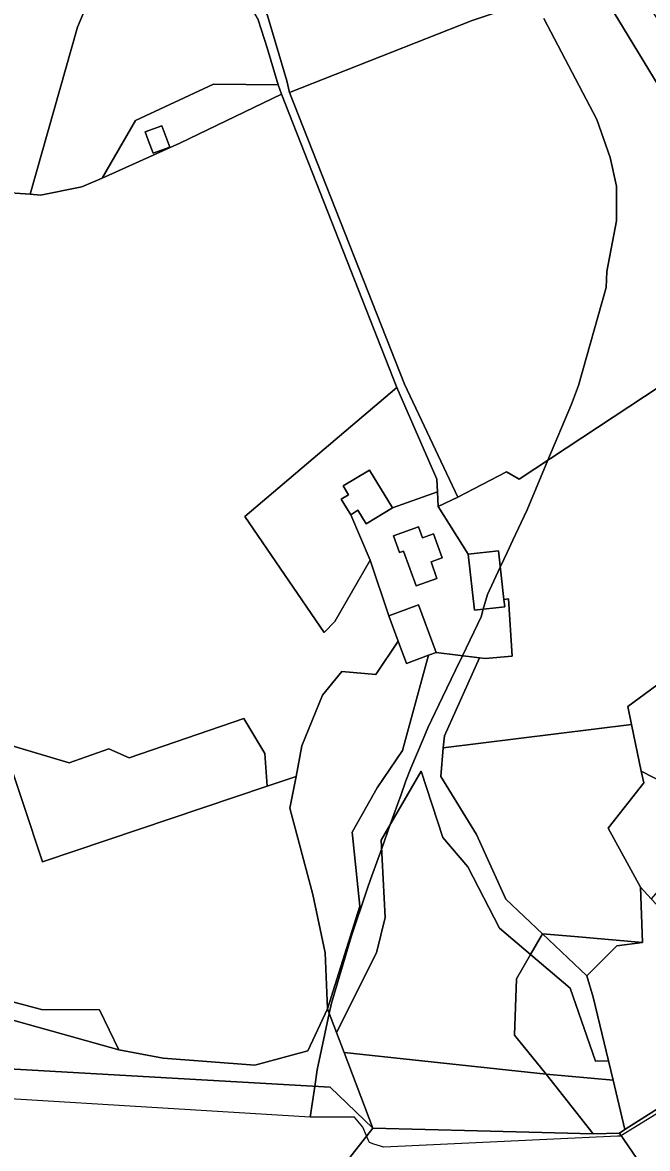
# Model space of a CAD drawing. Extents: x -477304 to -465429, y -1159113 to -1149210.
# Drawn here: x -468788 to -468621, y -1157338.4 to -1157037.7 of the extents above; entities that cross this region are included whole.
import ezdxf

# ---------------------------------------------------------------- set-up
doc = ezdxf.new("R2010")
doc.units = 0
for name, color, linetype in [('BPEJ_s', 7, 'Continuous'), ('ostatni_s', 7, 'Continuous'), ('PUPFL_s', 7, 'Continuous'), ('trav_porost_s', 7, 'Continuous'), ('voda_s', 7, 'Continuous'), ('zahrada_s', 7, 'Continuous')]:
    doc.layers.add(name, color=color, linetype=linetype)

msp = doc.modelspace()

# ---------------------------------------------------------------- linework, layer by layer
at = {"layer": 'BPEJ_s'}
for points in [[(-468648.77, -1157036.67), (-468634.61, -1157063.62), (-468631.02, -1157073.77), (-468629.33, -1157081.39), (-468629.33, -1157090.69), (-468631.86, -1157104.22), (-468632.08, -1157108.45), (-468639.5, -1157134.61), (-468641.38, -1157139.59), (-468647.62, -1157154.56), (-468653.14, -1157167.81), (-468654.74, -1157171.2), (-468656.97, -1157175.95), (-468658.52, -1157179.27), (-468659.37, -1157181.08), (-468660.36, -1157183.18), (-468663.8, -1157190.5), (-468664.91, -1157194.38), (-468665.49, -1157196.42), (-468670.48, -1157206.81), (-468672.33, -1157210.67), (-468675.79, -1157217.87), (-468679.75, -1157226.09), (-468680.97, -1157229.06), (-468684.21, -1157236.89), (-468685.6, -1157240.27), (-468686.85, -1157243.87), (-468689.73, -1157251.88), (-468692.02, -1157258.27), (-468695.01, -1157266.58), (-468695.89, -1157269.19), (-468700.17, -1157281.86), (-468705.46, -1157299.62), (-468706.05, -1157302.38), (-468709.26, -1157317.38), (-468709.91, -1157321.85), (-468711.11, -1157330.05), (-468833.6, -1157322.59)], [(-468610.34, -1157324.09), (-468628.01, -1157334.98), (-468628.09, -1157335.03), (-468628.21, -1157335.11), (-468629.03, -1157335.15), (-468691.5, -1157338.11), (-468694.1, -1157337.24), (-468695.31, -1157336.84), (-468695.56, -1157336.25), (-468696.07, -1157335.06), (-468697.06, -1157332.75), (-468699.32, -1157330.07), (-468711.11, -1157330.05), (-468709.91, -1157321.85), (-468709.26, -1157317.38), (-468706.05, -1157302.38), (-468705.46, -1157299.62), (-468700.17, -1157281.86), (-468695.89, -1157269.19), (-468695.01, -1157266.58), (-468692.02, -1157258.27), (-468689.73, -1157251.88), (-468686.85, -1157243.87), (-468685.6, -1157240.27), (-468684.21, -1157236.89), (-468680.97, -1157229.06), (-468679.75, -1157226.09), (-468675.79, -1157217.87), (-468672.33, -1157210.67), (-468670.48, -1157206.81), (-468665.49, -1157196.42), (-468664.91, -1157194.38), (-468663.8, -1157190.5), (-468660.36, -1157183.18), (-468659.37, -1157181.08), (-468658.52, -1157179.27), (-468656.97, -1157175.95), (-468654.74, -1157171.2), (-468653.14, -1157167.81), (-468647.62, -1157154.56), (-468641.38, -1157139.59), (-468639.5, -1157134.61), (-468632.08, -1157108.45), (-468631.86, -1157104.22), (-468629.33, -1157090.69), (-468629.33, -1157081.39), (-468631.02, -1157073.77), (-468634.61, -1157063.62), (-468648.77, -1157036.67)], [(-468610.34, -1157324.09), (-468628.01, -1157334.98), (-468628.09, -1157335.03), (-468628.21, -1157335.11), (-468629.03, -1157335.15), (-468691.5, -1157338.11), (-468694.1, -1157337.24), (-468695.31, -1157336.84), (-468695.56, -1157336.25), (-468696.07, -1157335.06), (-468697.06, -1157332.75), (-468699.32, -1157330.07), (-468711.11, -1157330.05), (-468833.6, -1157322.59)]]:
    msp.add_lwpolyline(points, dxfattribs=at)
at = {"layer": 'ostatni_s'}
for points in [[(-468785.95, -1157083.52), (-468789.96, -1157083.31), (-468801.39, -1157082.98), (-468823.22, -1157033.56), (-468756.93, -1156975.73), (-468751.49, -1156966.87), (-468752.47, -1156975.81), (-468760.29, -1157007.97), (-468773.3, -1157038.94)], [(-468745.98, -1157069.89), (-468766.64, -1157079.28), (-468757.81, -1157063.89), (-468736.91, -1157054.15), (-468719.69, -1157054.37), (-468718.75, -1157056.85)], [(-468750.76, -1157065.26), (-468749.95, -1157067.46), (-468748.65, -1157070.98), (-468753.09, -1157072.61), (-468754.38, -1157069.1), (-468755.2, -1157066.89)], [(-468750.76, -1157065.26), (-468755.2, -1157066.89), (-468754.38, -1157069.1), (-468753.09, -1157072.61), (-468748.65, -1157070.98), (-468749.95, -1157067.46)], [(-468696.21, -1157171.6), (-468698.37, -1157167.97), (-468700.3, -1157169.15), (-468702.83, -1157165), (-468700.88, -1157163.82), (-468702.32, -1157161.46), (-468695.29, -1157157.27), (-468689.15, -1157167.36)], [(-468667.27, -1157194.65), (-468659.17, -1157193.74), (-468659.39, -1157191.8), (-468658.17, -1157191.65), (-468657.15, -1157206.93), (-468664.41, -1157207.53), (-468665.87, -1157207.36), (-468677.49, -1157205.98), (-468682.16, -1157193.25), (-468690.08, -1157196.15), (-468695.09, -1157181.32), (-468700.3, -1157169.15), (-468698.37, -1157167.97), (-468696.21, -1157171.6), (-468689.15, -1157167.36), (-468677.15, -1157163.08), (-468676.93, -1157167), (-468668.95, -1157179.71)], [(-468682.22, -1157172.4), (-468681.16, -1157175.36), (-468678.19, -1157174.3), (-468675.89, -1157180.69), (-468678.86, -1157181.76), (-468677.26, -1157186.2), (-468682.81, -1157188.19), (-468686.17, -1157178.86), (-468687.31, -1157179.28), (-468688.9, -1157174.82)], [(-468687.31, -1157179.28), (-468686.17, -1157178.86), (-468682.81, -1157188.19), (-468677.26, -1157186.2), (-468678.86, -1157181.76), (-468675.89, -1157180.69), (-468678.19, -1157174.3), (-468681.16, -1157175.36), (-468682.22, -1157172.4), (-468688.9, -1157174.82)], [(-468668.95, -1157179.71), (-468660.85, -1157178.81), (-468659.39, -1157191.8), (-468659.17, -1157193.74), (-468667.27, -1157194.65)], [(-468677.49, -1157205.98), (-468679.5, -1157206.71), (-468685.41, -1157208.88), (-468687.6, -1157202.92), (-468690.08, -1157196.15), (-468682.16, -1157193.25)], [(-468677.49, -1157205.98), (-468665.87, -1157207.36), (-468675.27, -1157228.25), (-468675.64, -1157231.38), (-468676.2, -1157239.06), (-468666.7, -1157254.52), (-468658.87, -1157271.8), (-468649.05, -1157281.05), (-468652.29, -1157286.61), (-468660.56, -1157279.56), (-468668.98, -1157263.24), (-468675.69, -1157255.35), (-468681.51, -1157237.66), (-468692.14, -1157256.05), (-468691.06, -1157276.77), (-468693.42, -1157286.19), (-468704.13, -1157307.41), (-468706.52, -1157301.13), (-468697.91, -1157273.72), (-468699.9, -1157253.91), (-468693.21, -1157242.06), (-468686.45, -1157232.14), (-468679.5, -1157206.71)], [(-468631.51, -1157252.88), (-468622.06, -1157240.78), (-468622.71, -1157237.67), (-468613.21, -1157242.52), (-468615.27, -1157247.19), (-468610.47, -1157260.69), (-468620.03, -1157271.71), (-468622.95, -1157268.61)], [(-468622.95, -1157268.61), (-468620.03, -1157271.71), (-468611.05, -1157281.24), (-468615.07, -1157286.47), (-468610.87, -1157289.7), (-468606.85, -1157284.47), (-468600.7, -1157291.22), (-468586.02, -1157307.34), (-468627.12, -1157333.39), (-468630.25, -1157320.21), (-468631.49, -1157314.98), (-468635.52, -1157298.03), (-468637.26, -1157292.32), (-468629.21, -1157284.32), (-468622.39, -1157283.39)], [(-468863.49, -1157313.06), (-468888.27, -1157296.01), (-468890.93, -1157294.16), (-468884.91, -1157283.19), (-468859, -1157276.58), (-468840.56, -1157285.04), (-468799.55, -1157301.69), (-468762.2, -1157312.06), (-468750.35, -1157314.34), (-468725.91, -1157316.21), (-468711.79, -1157312.32), (-468706.52, -1157301.13), (-468704.13, -1157307.41), (-468702.08, -1157312.8), (-468694.42, -1157332.96), (-468705.82, -1157322.08)], [(-468641.73, -1157295.61), (-468652.29, -1157286.61), (-468649.05, -1157281.05), (-468637.26, -1157292.32), (-468635.52, -1157298.03), (-468631.49, -1157314.98), (-468634.97, -1157315.1)]]:
    msp.add_lwpolyline(points, close=True, dxfattribs=at)
msp.add_lwpolyline([(-468722.63, -1157035.53), (-468717.33, -1157053.31), (-468716.65, -1157056.39), (-468685.95, -1157134.28), (-468671.71, -1157164.48), (-468676.93, -1157167), (-468677.15, -1157163.08), (-468677.34, -1157159.67), (-468688.02, -1157135.15), (-468718.75, -1157056.85), (-468719.69, -1157054.37), (-468722.58, -1157044.49), (-468725.06, -1157036.95)], dxfattribs=at)
at = {"layer": 'PUPFL_s'}
msp.add_lwpolyline([(-468601.06, -1157374.35), (-468628.48, -1157334.29), (-468627.12, -1157333.39), (-468586.02, -1157307.34), (-468577.87, -1157302.54), (-468562.76, -1157295.77), (-468521.78, -1157276.74), (-468496.33, -1157262.98), (-468477.48, -1157246.29), (-468470.37, -1157230.16), (-468444.62, -1157161.21), (-468431.5, -1157128.15), (-468423.07, -1157139.08), (-468413.88, -1157159.67), (-468415.14, -1157175.92), (-468408.32, -1157190.73), (-468406.55, -1157223.66), (-468421.03, -1157254.05), (-468432.53, -1157267.44), (-468442.34, -1157283.49), (-468440.18, -1157302.82), (-468429.01, -1157319.78), (-468383.99, -1157346.81)], dxfattribs=at)
for points in [[(-468948.3, -1157542.45), (-468863.49, -1157313.06), (-468705.82, -1157322.08), (-468694.42, -1157332.96), (-468737.6, -1157388.05), (-468790.04, -1157454.95), (-468837.58, -1157515.6), (-468879.95, -1157569.26)], [(-468648.12, -1157318.58), (-468635.59, -1157334.52), (-468666.43, -1157333.7), (-468694.42, -1157332.96), (-468702.08, -1157312.8)], [(-468627.12, -1157333.39), (-468628.48, -1157334.29), (-468635.59, -1157334.52), (-468648.12, -1157318.58), (-468630.25, -1157320.21)], [(-468666.43, -1157333.7), (-468635.59, -1157334.52), (-468628.48, -1157334.29), (-468601.06, -1157374.35), (-468484.64, -1157610.77), (-468484.36, -1157616.21), (-468484.54, -1157623.89), (-468554.81, -1157637.86), (-468610.57, -1157648.95), (-468652.2, -1157657.23), (-468686.24, -1157664), (-468751.08, -1157676.9), (-468814.84, -1157689.57), (-468879.95, -1157569.26), (-468837.58, -1157515.6), (-468790.04, -1157454.95), (-468737.6, -1157388.05), (-468694.42, -1157332.96)]]:
    msp.add_lwpolyline(points, close=True, dxfattribs=at)
at = {"layer": 'trav_porost_s'}
for points in [[(-468757.81, -1157063.89), (-468766.64, -1157079.28), (-468772.15, -1157081.6), (-468783.18, -1157083.8), (-468785.95, -1157083.52), (-468773.3, -1157038.94), (-468760.29, -1157007.97), (-468738.81, -1157022.17), (-468728.62, -1157030.8), (-468725.06, -1157036.95), (-468722.58, -1157044.49), (-468719.69, -1157054.37), (-468736.91, -1157054.15)], [(-468667.89, -1157037.19), (-468716.65, -1157056.39), (-468717.33, -1157053.31), (-468722.63, -1157035.53), (-468725.43, -1157031.28), (-468674.8, -1157013.13), (-468655.92, -1157033.19)], [(-468655.33, -1157159.64), (-468658.7, -1157157.71), (-468671.71, -1157164.48), (-468685.95, -1157134.28), (-468716.65, -1157056.39), (-468667.89, -1157037.19), (-468655.92, -1157033.19), (-468642.21, -1157030.17), (-468631.42, -1157032.61), (-468616.7, -1157056.91), (-468595.03, -1157097.7), (-468597.92, -1157111.91), (-468609.29, -1157129.3)], [(-468664.41, -1157207.53), (-468657.15, -1157206.93), (-468658.17, -1157191.65), (-468659.39, -1157191.8), (-468660.85, -1157178.81), (-468668.95, -1157179.71), (-468676.93, -1157167), (-468671.71, -1157164.48), (-468658.7, -1157157.71), (-468655.33, -1157159.64), (-468609.29, -1157129.3), (-468588.83, -1157115.82), (-468610.48, -1157148.78), (-468593.17, -1157162.1), (-468597.48, -1157167.88), (-468601.34, -1157178.33), (-468611.17, -1157178.59), (-468617.18, -1157187.69), (-468615.49, -1157212.43), (-468626.25, -1157220.38), (-468625.33, -1157225.21), (-468675.64, -1157231.38), (-468675.27, -1157228.25), (-468665.87, -1157207.36)], [(-468679.5, -1157206.71), (-468686.45, -1157232.14), (-468693.21, -1157242.06), (-468699.9, -1157253.91), (-468697.91, -1157273.72), (-468706.52, -1157301.13), (-468707.09, -1157286.2), (-468710.45, -1157270.63), (-468716.55, -1157247.53), (-468714.9, -1157239.05), (-468713.32, -1157230.91), (-468707.86, -1157217.31), (-468702.64, -1157211.04), (-468693.63, -1157211.81), (-468687.6, -1157202.92), (-468685.41, -1157208.88)], [(-468722.58, -1157241.64), (-468782.58, -1157261.82), (-468793.13, -1157230.19), (-468775.47, -1157235.45), (-468764.94, -1157231.7), (-468759.46, -1157234.09), (-468728.85, -1157223.57), (-468723.22, -1157232.91)], [(-468711.79, -1157312.32), (-468725.91, -1157316.21), (-468750.35, -1157314.34), (-468762.2, -1157312.06), (-468767.36, -1157301.35), (-468782.86, -1157301.32), (-468798.7, -1157297.08), (-468807.57, -1157282.95), (-468815.06, -1157291.54), (-468839.59, -1157281.59), (-468856.62, -1157264.2), (-468848.32, -1157252.03), (-468825.47, -1157234.02), (-468813.49, -1157226.27), (-468801.4, -1157227.53), (-468793.13, -1157230.19), (-468782.58, -1157261.82), (-468722.58, -1157241.64), (-468714.9, -1157239.05), (-468716.55, -1157247.53), (-468710.45, -1157270.63), (-468707.09, -1157286.2), (-468706.52, -1157301.13)], [(-468666.7, -1157254.52), (-468676.2, -1157239.06), (-468675.64, -1157231.38), (-468625.33, -1157225.21), (-468622.71, -1157237.67), (-468622.06, -1157240.78), (-468631.51, -1157252.88), (-468622.95, -1157268.61), (-468622.39, -1157283.39), (-468639.5, -1157281.89), (-468649.05, -1157281.05), (-468658.87, -1157271.8)], [(-468660.56, -1157279.56), (-468652.29, -1157286.61), (-468656.07, -1157293.12), (-468656.57, -1157308.18), (-468648.12, -1157318.58), (-468702.08, -1157312.8), (-468704.13, -1157307.41), (-468693.42, -1157286.19), (-468691.06, -1157276.77), (-468692.14, -1157256.05), (-468681.51, -1157237.66), (-468675.69, -1157255.35), (-468668.98, -1157263.24)], [(-468622.39, -1157283.39), (-468629.21, -1157284.32), (-468637.26, -1157292.32), (-468649.05, -1157281.05), (-468639.5, -1157281.89)], [(-468641.73, -1157295.61), (-468634.97, -1157315.1), (-468631.49, -1157314.98), (-468630.25, -1157320.21), (-468648.12, -1157318.58), (-468656.57, -1157308.18), (-468656.07, -1157293.12), (-468652.29, -1157286.61)]]:
    msp.add_lwpolyline(points, close=True, dxfattribs=at)
for points in [[(-468789.96, -1157083.31), (-468785.95, -1157083.52), (-468783.18, -1157083.8), (-468772.15, -1157081.6), (-468766.64, -1157079.28), (-468745.98, -1157069.89), (-468718.75, -1157056.85), (-468688.02, -1157135.15), (-468728.62, -1157169.65), (-468707.4, -1157200.64), (-468704.51, -1157197.71), (-468695.09, -1157181.32), (-468690.08, -1157196.15), (-468687.6, -1157202.92), (-468693.63, -1157211.81), (-468702.64, -1157211.04), (-468707.86, -1157217.31), (-468713.32, -1157230.91), (-468714.9, -1157239.05), (-468722.58, -1157241.64), (-468723.22, -1157232.91), (-468728.85, -1157223.57), (-468759.46, -1157234.09), (-468764.94, -1157231.7), (-468775.47, -1157235.45), (-468793.13, -1157230.19)], [(-468798.7, -1157297.08), (-468782.86, -1157301.32), (-468767.36, -1157301.35), (-468762.2, -1157312.06), (-468799.55, -1157301.69)]]:
    msp.add_lwpolyline(points, dxfattribs=at)
at = {"layer": 'voda_s'}
for points in [[(-468609.29, -1157129.3), (-468597.92, -1157111.91), (-468595.03, -1157097.7), (-468616.7, -1157056.91), (-468631.42, -1157032.61), (-468642.21, -1157030.17), (-468635.86, -1157029.77), (-468623.63, -1157028.95), (-468607.28, -1157053.31), (-468599.69, -1157072.66), (-468597.23, -1157083.59), (-468582.45, -1157084.32), (-468578.64, -1157095.4), (-468583.03, -1157111.3), (-468588.83, -1157115.82)], [(-468617.18, -1157187.69), (-468611.17, -1157178.59), (-468602.35, -1157197.41), (-468608.54, -1157212.65), (-468618.25, -1157227.41), (-468611.82, -1157239.79), (-468613.21, -1157242.52), (-468622.71, -1157237.67), (-468625.33, -1157225.21), (-468626.25, -1157220.38), (-468615.49, -1157212.43)]]:
    msp.add_lwpolyline(points, close=True, dxfattribs=at)
at = {"layer": 'zahrada_s'}
msp.add_lwpolyline([(-468700.3, -1157169.15), (-468695.09, -1157181.32), (-468704.51, -1157197.71), (-468707.4, -1157200.64), (-468728.62, -1157169.65), (-468688.02, -1157135.15), (-468677.34, -1157159.67), (-468677.15, -1157163.08), (-468689.15, -1157167.36), (-468695.29, -1157157.27), (-468702.32, -1157161.46), (-468700.88, -1157163.82), (-468702.83, -1157165)], close=True, dxfattribs=at)

doc.saveas('drawing.dxf')
